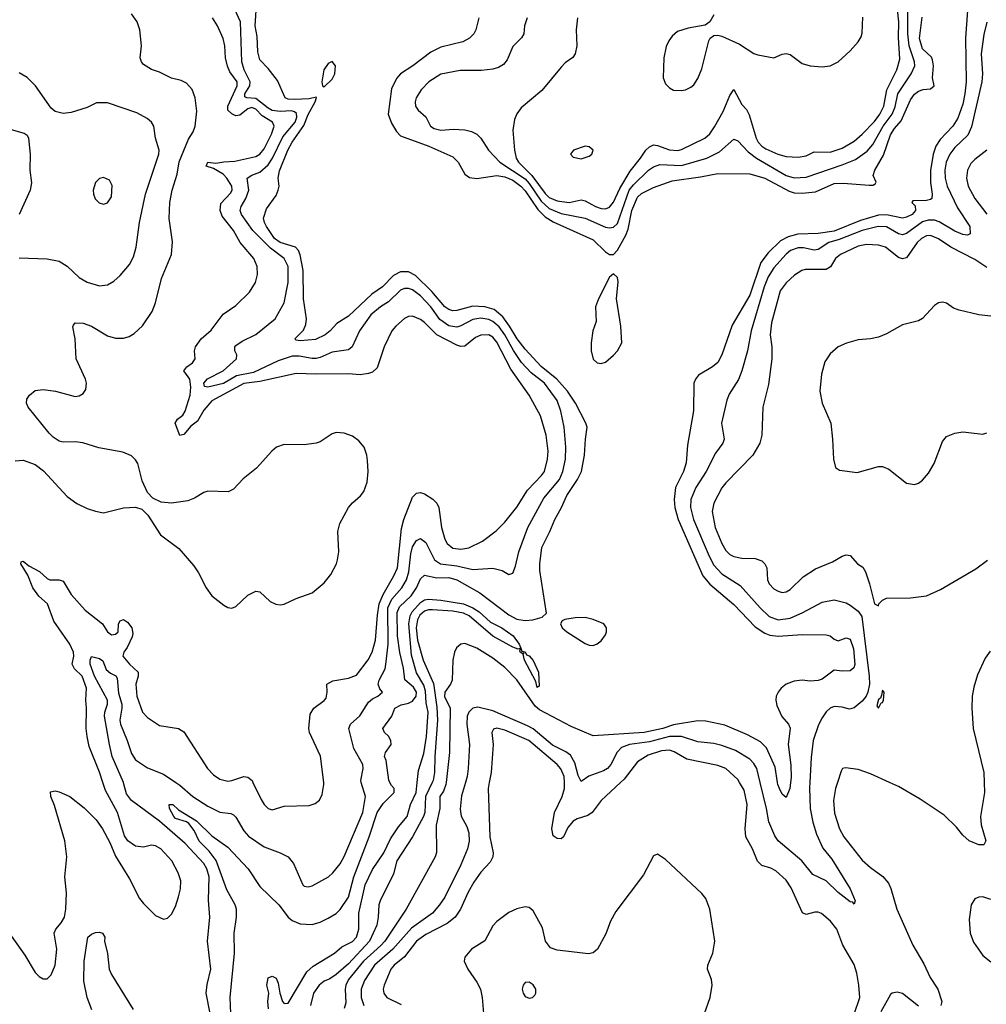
# Model space of a CAD drawing. Header units: inches. Extents: x 1173000 to 1307049, y 522583 to 678455.
# Tile 408 of 617: x 1262793 to 1267607, y 608895 to 613800. Entities that reach past the tile are written whole.
import ezdxf

# ---------------------------------------------------------------- set-up
doc = ezdxf.new("R2010")
doc.units = ezdxf.units.IN
doc.header["$MEASUREMENT"] = 0
doc.layers.add('B2660', color=7, linetype='Continuous')
doc.layers.add('B2661', color=7, linetype='Continuous')

msp = doc.modelspace()

# ---------------------------------------------------------------- linework, layer by layer
at = {"layer": 'B2660', "color": 5}
for points, elevation in [([(1262730, 609264.9), (1262819.5, 609139.5), (1262870, 609053.4), (1262890, 609033), (1262910, 609023), (1262930, 609022), (1262950, 609042), (1262970, 609091), (1262977.8, 609170), (1262964.4, 609250), (1262972.4, 609270), (1262999.3, 609300.7), (1263016.2, 609330), (1263023.7, 609370), (1263026.6, 609450), (1263018.6, 609530), (1263028, 609630), (1263018.6, 609710), (1262966.2, 609886.1), (1262948.2, 609930), (1262946.9, 609953.1), (1262970, 609958.3), (1262990, 609954.2), (1263042.6, 609930), (1263114, 609874), (1263173.9, 609813.9), (1263204.9, 609770), (1263241.3, 609701.3), (1263270, 609634), (1263340.7, 609520.7), (1263390, 609423), (1263410, 609397.1), (1263470, 609338), (1263510, 609319.3), (1263530, 609324.9), (1263550, 609344), (1263570, 609382.8), (1263584.7, 609430), (1263593.5, 609470), (1263595.4, 609510), (1263583.1, 609550), (1263550.9, 609610), (1263496.3, 609670), (1263470, 609685.1), (1263450, 609688), (1263410, 609678.3), (1263370, 609683.5), (1263331.6, 609710), (1263314.9, 609734.9), (1263279.8, 609850), (1263220.2, 609960.2), (1263207, 610000)], 880), ([(1263742.2, 608850), (1263722.5, 608950), (1263726.3, 608993.7), (1263745.4, 609070), (1263728.5, 609210), (1263739.9, 609330), (1263734, 609414), (1263737.1, 609530), (1263725.6, 609570), (1263710, 609596.7), (1263616.8, 609696.8), (1263490, 609808.3), (1263350, 609909.9), (1263324.5, 609944.5), (1263312.6, 609992.6), (1263309.5, 610000)], 860), ([(1263845.6, 608850), (1263840.7, 608930), (1263862.8, 609150), (1263861.7, 609250), (1263873.4, 609330), (1263872.3, 609370), (1263866.8, 609390), (1263824.9, 609464.9), (1263772.1, 609612.1), (1263737.5, 609657.5), (1263687.2, 609707.2), (1263661.9, 609761.9), (1263636, 609796), (1263623.9, 609803.9), (1263570, 609821.1), (1263561.1, 609830), (1263538.9, 609870), (1263537.2, 609890), (1263555.8, 609890), (1263584.7, 609864.7), (1263673.7, 609810), (1263750, 609735), (1263830, 609677.6), (1263930.9, 609570), (1263990, 609481.6), (1264084.5, 609390), (1264130, 609330.2), (1264150, 609313.2), (1264190, 609295.5), (1264250, 609293.4), (1264290, 609305), (1264330, 609323.8), (1264370, 609347.8), (1264390, 609367.5), (1264430, 609429.3), (1264457.7, 609530), (1264533.4, 609730), (1264573.2, 609850), (1264603.9, 609896.1), (1264658.4, 609950), (1264657.8, 609970), (1264644.8, 609984.8), (1264637.3, 610000)], 840), ([(1263571.4, 610000), (1263590, 609987.2), (1263656.3, 609930), (1263730, 609882.5), (1263790, 609851.8), (1263845.5, 609845.5), (1263858.3, 609838.4), (1263870, 609827.7), (1263910, 609759.6), (1263932.2, 609732.2), (1264010, 609679.7), (1264090.6, 609650), (1264130, 609630.3), (1264156.1, 609596.1), (1264204, 609490), (1264210, 609484), (1264230, 609480.2), (1264250, 609485), (1264331.1, 609530), (1264353.3, 609550), (1264390, 609595.6), (1264410, 609631.7), (1264502.7, 609850), (1264515.2, 609930), (1264494.5, 610000)], 860), ([(1263955, 610000), (1263995.4, 609915.4), (1264010, 609890.4), (1264030, 609870.3), (1264050, 609864.6), (1264110, 609881.5), (1264234.6, 609885.4), (1264264.9, 609895.1), (1264287, 609913), (1264300.4, 609939.6), (1264308.6, 609990), (1264307.4, 610000)], 880), ([(1264033.1, 608873.1), (1264029, 608910), (1264034.7, 608950), (1264023.5, 608990), (1264030, 609026.8), (1264050, 609034.8), (1264070, 609024.9), (1264081.2, 609001.2), (1264088, 608950), (1264101.8, 608910), (1264110, 608899.6), (1264130, 608901.1), (1264223.3, 609056.7), (1264255.5, 609084.5), (1264361.3, 609150), (1264398, 609182), (1264450, 609207.7), (1264471.3, 609230), (1264481.5, 609270), (1264482.1, 609350), (1264513.2, 609490), (1264550, 609566.7), (1264607, 609650), (1264639.7, 609720.3), (1264680.3, 609779.7), (1264722.2, 609830), (1264740.2, 609890), (1264767.9, 609950), (1264773.1, 610000)], 820), ([(1264847, 610000), (1264813.7, 609930), (1264810.8, 609850), (1264804.2, 609830), (1264750.4, 609729.6), (1264670.9, 609610), (1264654.5, 609545.5), (1264588.5, 609410), (1264581.8, 609390), (1264578.7, 609330), (1264571.5, 609290), (1264535.8, 609210), (1264430, 609097.7), (1264370, 609044.4), (1264337.2, 609022.8), (1264310, 609011.3), (1264284.7, 608990), (1264256.5, 608950), (1264242.2, 608890)], 820), ([(1264917.2, 610000), (1264916, 609990), (1264903.2, 609956.8), (1264885.4, 609930), (1264885.5, 609870), (1264867.2, 609787.2), (1264868.4, 609651.6), (1264862.6, 609630), (1264717.9, 609370), (1264611.5, 609210), (1264592.5, 609187.5), (1264506.3, 609110), (1264430, 609018.5), (1264417.7, 608990), (1264414.6, 608970), (1264417, 608903), (1264410, 608874)], 840), ([(1265012.8, 610000), (1264994.1, 609934.1), (1264987.3, 609867.3), (1264991.9, 609831.9), (1265020.6, 609780.6), (1265030.1, 609750.1), (1265031.4, 609708.6), (1265023.2, 609670), (1264990, 609589.8), (1264910, 609429.8), (1264884.6, 609390), (1264848.5, 609350), (1264745.3, 609274.7), (1264650.9, 609170), (1264560.1, 609090), (1264510, 609014.6), (1264493.9, 608970), (1264494.4, 608930), (1264507.3, 608890)], 860), ([(1265131.4, 610000), (1265125.8, 609970), (1265134.6, 609730), (1265151.7, 609650), (1265149.5, 609630), (1265136, 609604), (1265090, 609552.9), (1265055.6, 609504.4), (1265026.1, 609453.9), (1264989.1, 609370), (1264962.5, 609330), (1264922.5, 609297.5), (1264816.8, 609243.2), (1264770, 609209.4), (1264710, 609131.6), (1264658.5, 609090), (1264641.3, 609070), (1264607.8, 608990), (1264603.8, 608970), (1264606.2, 608950), (1264621.7, 608930), (1264693.9, 608893.9)], 880), ([(1265785.9, 610000), (1265689.2, 609910.8), (1265645.2, 609850), (1265623.6, 609836.4), (1265570, 609819.5), (1265550, 609808.3), (1265523.9, 609776.1), (1265501, 609730), (1265490, 609720.2), (1265470, 609720.8), (1265450, 609734), (1265443.4, 609770), (1265457, 609850), (1265494.6, 609930), (1265507.1, 609970), (1265505.9, 610000)], 880), ([(1266950, 608846), (1266977.1, 608930), (1266972.9, 608990), (1266962.2, 609050), (1266950, 609093.6), (1266892.3, 609190), (1266862.7, 609270), (1266832.2, 609310), (1266787.3, 609347.3), (1266770, 609354.5), (1266753.9, 609353.9), (1266710, 609343.1), (1266691.7, 609351.7), (1266635.2, 609475.2), (1266610, 609513.3), (1266560, 609560), (1266533.8, 609573.8), (1266490, 609587.4), (1266467.9, 609607.9), (1266442.3, 609670), (1266409.2, 609730), (1266406, 609770), (1266415.7, 609890), (1266402.2, 609962.2), (1266378.8, 610000)], 880), ([(1266728.4, 610000), (1266726.9, 609973.1), (1266730.9, 609870), (1266743.4, 609803.4), (1266762.1, 609742.1), (1266793.9, 609673.9), (1266838.2, 609618.2), (1266929.1, 609470), (1266954.6, 609410), (1266950, 609394), (1266943.3, 609403.3), (1266930, 609405.1), (1266870, 609453), (1266810.7, 609510.7), (1266742.7, 609542.7), (1266689.1, 609610), (1266570.3, 609710.3), (1266554.7, 609734.7), (1266524, 609804), (1266512.6, 609870), (1266481, 610000)], 860), ([(1266632.2, 610000), (1266628.8, 609970), (1266610, 609926), (1266590, 609941.6), (1266576.8, 609970), (1266569.9, 609989.9), (1266568.3, 610000)], 840), ([(1266865.6, 610000), (1266855.8, 609970), (1266846.4, 609910), (1266851.8, 609848.2), (1266876.5, 609770), (1266897.2, 609730), (1266990, 609613.6), (1267030, 609576.5), (1267092.7, 609532.7), (1267119.5, 609499.5), (1267131.9, 609471.9), (1267161.3, 609370), (1267242, 609190), (1267296.6, 609096.6), (1267328, 609028.1), (1267366.2, 608970), (1267386, 608910), (1267381.7, 608890)], 880), ([(1267596.4, 610000), (1267597.7, 609950), (1267578.5, 609830), (1267581.5, 609790), (1267605.5, 609710), (1267595.5, 609690), (1267570, 609689.9), (1267522, 609710), (1267490, 609737.4), (1267458.5, 609778.5), (1267398.1, 609838.1), (1267277.3, 609917.3), (1267170, 609979.8), (1267125.6, 610000)], 880), ([(1266204.1, 608850), (1266231.7, 608930), (1266242, 608990), (1266239.3, 609019.3), (1266219.5, 609070), (1266220.7, 609090), (1266245.1, 609150), (1266255.6, 609210), (1266229.7, 609370), (1266210, 609422.7), (1266190, 609446.6), (1266010, 609617.2), (1265970, 609644), (1265950, 609635.3), (1265899.5, 609540.5), (1265762.8, 609357.3), (1265735.8, 609310), (1265713.3, 609246.7), (1265670.3, 609170), (1265650, 609151.2), (1265626.5, 609146.5), (1265470, 609164.8), (1265437.3, 609177.3), (1265412.8, 609210), (1265396.5, 609276.5), (1265350, 609361.6), (1265330, 609377.7), (1265310, 609380.9), (1265270, 609370.7), (1265230, 609352.2), (1265170, 609308.1), (1265150, 609285.8), (1265110, 609212.1), (1265043.2, 609170), (1265010.3, 609130), (1265006.7, 609110), (1265024.6, 609070), (1265070, 609005.3), (1265088.4, 608970), (1265096.8, 608930), (1265102.6, 608850)], 920), ([(1267630, 609418.2), (1267590, 609430.8), (1267570, 609429.7), (1267550, 609420.5), (1267531.7, 609390), (1267522.7, 609317.3), (1267527.6, 609250), (1267544.2, 609204.2), (1267590, 609137.6), (1267630, 609107.6)], 920), ([(1263152.1, 608867.9), (1263129.9, 608929.9), (1263112.6, 609010), (1263114.6, 609110), (1263132.9, 609230), (1263150, 609244.6), (1263170, 609252.3), (1263190, 609254.6), (1263204.9, 609250), (1263216.4, 609230), (1263215, 609210), (1263230.9, 609149.1), (1263239.4, 609070), (1263250, 609044.6), (1263359.1, 608870)], 860), ([(1267270, 608886), (1267190, 608948.9), (1267164.3, 608955.7), (1267139.3, 608950), (1267130, 608943.5), (1267082.5, 608857.5)], 880)]:
    msp.add_lwpolyline(points, dxfattribs=dict(at, elevation=elevation))
at = {"layer": 'B2660', "color": 5, "elevation": 940}
msp.add_lwpolyline([(1265330, 609005.2), (1265310, 609004), (1265300.7, 608990), (1265296.3, 608970), (1265300.5, 608950), (1265310, 608934.8), (1265330, 608925.5), (1265348, 608930), (1265358.6, 608941.4), (1265364, 608950), (1265364, 608970), (1265350, 608992.7)], close=True, dxfattribs=at)
at = {"layer": 'B2661', "color": 5}
for points, elevation in [([(1265320.7, 613810), (1265308.1, 613770), (1265304, 613730), (1265291.7, 613710), (1265250, 613666), (1265220.8, 613599.2), (1265203.3, 613576.7), (1265178.3, 613561.7), (1265150, 613553.6), (1265093.1, 613546.9), (1264986.3, 613546.3), (1264890, 613528.5), (1264831.1, 613490), (1264793.5, 613450), (1264767.5, 613410), (1264762.8, 613390), (1264764.7, 613370), (1264778.3, 613350), (1264815.8, 613315.8), (1264839.7, 613270), (1264857.7, 613257.7), (1264890, 613249.5), (1264954.2, 613254.2), (1265010, 613252), (1265043.5, 613243.5), (1265070, 613229), (1265089.4, 613209.4), (1265128.1, 613150), (1265185, 613090), (1265310, 613006.4), (1265330, 612984.3), (1265390, 612896), (1265430, 612859), (1265490, 612834.2), (1265610, 612811.6), (1265710, 612767), (1265730, 612762.5), (1265750, 612766.9), (1265770, 612784.7), (1265828.9, 612950), (1265850, 612977.1), (1265924.7, 613050), (1265950, 613066.2), (1265981.6, 613078.4), (1266090, 613073.4), (1266215.6, 613110), (1266277.9, 613142.1), (1266350, 613204.2), (1266370, 613196), (1266421.6, 613141.6), (1266463.1, 613110), (1266610, 613023.8), (1266650, 613011.7), (1266710, 613016.2), (1266890, 613077.1), (1266955.8, 613104.2), (1267014.9, 613145.1), (1267042.4, 613177.6), (1267093.2, 613270), (1267138, 613330), (1267153.7, 613366.3), (1267167, 613430), (1267233.2, 613530), (1267250.8, 613570), (1267249.9, 613590.1), (1267223.9, 613670), (1267215.8, 613730), (1267217.2, 613930)], 860), ([(1264637.3, 610000), (1264631.6, 610011.6), (1264618, 610110), (1264610.8, 610130), (1264615.5, 610150), (1264644, 610190), (1264641.7, 610210), (1264630, 610230.9), (1264610.9, 610250), (1264602.4, 610270), (1264647.3, 610330), (1264661, 610370), (1264693.3, 610386.8), (1264730, 610395.5), (1264750, 610405.1), (1264768, 610430), (1264769, 610450), (1264754.3, 610474.3), (1264710.8, 610510.8), (1264704.5, 610570), (1264687.2, 610647.2), (1264675.3, 610730), (1264673.3, 610846.7), (1264684.6, 610875.4), (1264742.8, 610930), (1264769.9, 610970), (1264790, 611014.5), (1264810, 611033), (1264870, 611019.9), (1264930, 611021), (1264970, 611009.2), (1265085.5, 610945.5), (1265230, 610835.3), (1265270, 610814), (1265310, 610807.5), (1265349.3, 610810.7), (1265395.5, 610824.5), (1265417.1, 610842.9), (1265383.6, 611056.4), (1265383.2, 611090), (1265393, 611170), (1265433.6, 611250), (1265458, 611310), (1265492.5, 611370), (1265517.9, 611430), (1265571, 611510), (1265590.9, 611550), (1265606.7, 611630), (1265610.5, 611710), (1265618.9, 611770), (1265613.7, 611790), (1265560.6, 611890), (1265521.2, 611950), (1265468.2, 612010), (1265390, 612072.8), (1265310, 612158.3), (1265270.6, 612210), (1265233.4, 612273.4), (1265199.6, 612319.6), (1265155.7, 612355.7), (1265110, 612369.7), (1265050, 612372.7), (1264970, 612350.8), (1264950, 612349.9), (1264930, 612355.6), (1264910, 612369.9), (1264846.1, 612446.1), (1264765.2, 612525.2), (1264730, 612543.3), (1264690, 612544.4), (1264654.9, 612525.1), (1264600.3, 612470), (1264546.9, 612433.1), (1264430, 612323.4), (1264373.5, 612286.5), (1264340.3, 612250), (1264314.6, 612230), (1264267.2, 612207.2), (1264190, 612201), (1264170, 612203.6), (1264162.9, 612210), (1264206, 612254), (1264218, 612282), (1264222.2, 612310), (1264207.5, 612410), (1264205.5, 612550), (1264189.4, 612629.4), (1264181.7, 612650), (1264166.9, 612666.9), (1264090.8, 612690), (1264062.8, 612710), (1264021.9, 612770), (1264011.8, 612790), (1264008.1, 612811.9), (1264022.9, 612857.1), (1264070, 612924), (1264080.5, 612950), (1264085.6, 612970), (1264080.5, 613010), (1264086.4, 613046.4), (1264129.2, 613150), (1264150, 613190.1), (1264207.7, 613272.3), (1264230, 613327.3), (1264265.6, 613390), (1264272.1, 613412.1), (1264270, 613414.5), (1264234.9, 613405.1), (1264162, 613402), (1264130, 613404.4), (1264115.8, 613410), (1264076.8, 613496.8), (1264030, 613557), (1263990, 613599.5), (1263979.8, 613639.8), (1263975.6, 613715.6), (1263966.5, 613770), (1263972.6, 613870)], 840), ([(1262770, 611603), (1262810, 611606.4), (1262870, 611584.6), (1262912.4, 611552.4), (1263030, 611424.9), (1263078, 611390), (1263130, 611365.2), (1263170, 611351.4), (1263210, 611344), (1263310, 611368.8), (1263370, 611372.2), (1263401.7, 611361.7), (1263431.9, 611331.9), (1263493.7, 611233.7), (1263585.2, 611165.2), (1263660.3, 611080.2), (1263684, 611044), (1263721.3, 610970), (1263750.4, 610930), (1263810, 610883.7), (1263830, 610872.7), (1263850, 610868.4), (1263870, 610877.3), (1263930, 610934), (1263970, 610953.4), (1263990, 610950.6), (1264041.2, 610901.2), (1264068.8, 610888.8), (1264090, 610885.3), (1264110, 610888.7), (1264170, 610916.5), (1264250, 610944.2), (1264310, 610995.3), (1264343.3, 611036.7), (1264371, 611090), (1264376.8, 611110), (1264382, 611150), (1264377.6, 611250), (1264387.6, 611290), (1264431.1, 611370), (1264450, 611392.9), (1264490, 611427.6), (1264506.8, 611450), (1264524.3, 611495.7), (1264528.7, 611550), (1264524.8, 611604.8), (1264521.7, 611630), (1264508.2, 611670), (1264482.3, 611702.3), (1264450, 611724.8), (1264410, 611740.4), (1264370, 611744.4), (1264350, 611736.4), (1264290, 611697.2), (1264270, 611689.8), (1264210, 611682.2), (1264110, 611684.5), (1264072.7, 611670), (1264049.4, 611650.6), (1263973.4, 611566.6), (1263907, 611513), (1263858.2, 611461.8), (1263832.2, 611447.8), (1263730, 611450.9), (1263710, 611444.8), (1263663, 611417), (1263630, 611403.5), (1263550, 611392.4), (1263497.1, 611397.1), (1263456.6, 611416.6), (1263430, 611445.2), (1263402.7, 611502.7), (1263380.9, 611590), (1263370, 611607.8), (1263350, 611626.9), (1263306.2, 611646.2), (1263186.9, 611666.9), (1263107.6, 611692.4), (1263070, 611697.3), (1263010, 611694.8), (1262990, 611701.1), (1262960.3, 611720.3), (1262939.8, 611739.8), (1262836.2, 611870), (1262827, 611890), (1262829.5, 611910), (1262842.7, 611930), (1262870, 611952.4), (1262910, 611957), (1262972, 611950), (1263070, 611923.7), (1263090, 611926.4), (1263110, 611938), (1263122.8, 611957.2), (1263126, 611990), (1263121, 612010), (1263073.7, 612110), (1263068.8, 612210), (1263058.3, 612270), (1263061.6, 612278.4), (1263070, 612290.3), (1263110, 612289), (1263150, 612273.4), (1263230, 612225.4), (1263270, 612214.3), (1263310, 612213.8), (1263337.7, 612222.3), (1263362.8, 612237.2), (1263404.5, 612275.5), (1263453.2, 612346.8), (1263469, 612390), (1263500.2, 612510), (1263549, 612630), (1263553.8, 612693.8), (1263537, 612810), (1263540.2, 612890), (1263552.5, 612950), (1263577.1, 613030), (1263587.4, 613092.6), (1263634.7, 613205.3), (1263657.9, 613242.1), (1263666.8, 613270), (1263675, 613345), (1263667, 613410), (1263652, 613452), (1263624.1, 613484.1), (1263597.1, 613497.1), (1263550, 613508.8), (1263490, 613538), (1263450, 613551.1), (1263410, 613576.2), (1263399.7, 613590), (1263393, 613610), (1263399.2, 613670), (1263391.9, 613750), (1263378, 613790), (1263350, 613829.6)], 920), ([(1264494.5, 610000), (1264491.5, 610010), (1264504.2, 610070), (1264502.4, 610090), (1264457.7, 610170), (1264432.5, 610270), (1264441, 610290), (1264487.4, 610332.6), (1264530, 610400.6), (1264550, 610417.6), (1264577.6, 610430), (1264599.7, 610450), (1264586.6, 610466.6), (1264578.2, 610490), (1264583.9, 610510), (1264612.9, 610567.1), (1264619.2, 610600.8), (1264627.9, 610690), (1264626.7, 610870), (1264646.2, 610913.9), (1264696.4, 610970), (1264718.9, 611010), (1264731.4, 611050), (1264740.9, 611139.1), (1264750, 611173.8), (1264770, 611205.6), (1264790, 611215.6), (1264815.3, 611195.3), (1264859.1, 611110), (1264888.9, 611088.9), (1264970, 611079.9), (1265050, 611060.9), (1265150, 611068.4), (1265196, 611056), (1265230, 611036.3), (1265250, 611042.8), (1265262.5, 611077.5), (1265278.7, 611150), (1265323.2, 611270), (1265403.1, 611416.9), (1265482.4, 611510), (1265499.1, 611550), (1265512.1, 611610), (1265513.7, 611670), (1265504.9, 611770), (1265489, 611850), (1265470, 611902.2), (1265407.3, 611990), (1265341.4, 612041.4), (1265293.1, 612093.1), (1265252.1, 612152.1), (1265209.2, 612230), (1265180.7, 612270), (1265150, 612296.6), (1265130, 612306.7), (1265090, 612313.6), (1265050, 612307.3), (1264990, 612274.3), (1264970, 612267.9), (1264930, 612275.4), (1264885.7, 612305.7), (1264840.3, 612370), (1264790, 612424), (1264750, 612453.6), (1264730, 612460.9), (1264710, 612460.2), (1264690, 612452.3), (1264630, 612395.2), (1264590.1, 612369.9), (1264542.4, 612330), (1264485, 612250), (1264449.6, 612170.4), (1264430, 612155.2), (1264350, 612143.7), (1264290, 612117), (1264270, 612112.4), (1264250, 612112), (1264184.4, 612124.4), (1264150, 612123.2), (1264080.1, 612099.9), (1263956.9, 612043.1), (1263873.5, 612026.5), (1263808.1, 611988.1), (1263729.9, 611969.9), (1263713, 611973), (1263710.8, 611990), (1263729, 612011), (1263806.4, 612050), (1263873.1, 612110), (1263874, 612130), (1263865.3, 612150), (1263864.1, 612170), (1263870, 612176.9), (1263901.3, 612198.7), (1263970, 612231), (1264066, 612310), (1264110.8, 612390), (1264130, 612491.3), (1264130.4, 612570), (1264111.1, 612610), (1264041.7, 612661.7), (1263955, 612750), (1263898.3, 612830), (1263891.2, 612850), (1263896, 612870), (1263919.5, 612910), (1263934.1, 612950), (1263926, 613010), (1263950, 613025), (1263990, 613039.9), (1264030, 613077), (1264051.5, 613110), (1264104.2, 613215.7), (1264165.5, 613290), (1264174, 613314), (1264172.5, 613332.5), (1264161.6, 613341.6), (1264146.3, 613346.3), (1264090, 613342.7), (1264050, 613347.3), (1264030, 613358.4), (1263970, 613407.2), (1263925.2, 613410), (1263915.1, 613415.1), (1263914.7, 613430), (1263939.7, 613470), (1263940.5, 613490), (1263911.9, 613550), (1263899.8, 613590), (1263892.9, 613790), (1263864.7, 613850)], 860), ([(1265571.3, 613810), (1265564.9, 613750), (1265568.5, 613670), (1265560.4, 613630), (1265548.7, 613611.3), (1265510, 613584.5), (1265490, 613562.9), (1265393.5, 613446.5), (1265290, 613361.7), (1265268.8, 613331.2), (1265257.4, 613302.6), (1265250.1, 613250), (1265257.4, 613150), (1265266.5, 613110), (1265276.9, 613090), (1265343.7, 613023.7), (1265410, 612933.9), (1265430, 612914.8), (1265470, 612897.8), (1265530, 612889.4), (1265590, 612901.8), (1265610, 612897.9), (1265660.2, 612870), (1265690, 612859.9), (1265710, 612858.2), (1265730, 612865.9), (1265750, 612890.9), (1265781.5, 612958.5), (1265834, 613046), (1265885.6, 613110), (1265911.3, 613150), (1265930, 613166.9), (1265950, 613176.2), (1265970, 613174), (1266030, 613152), (1266071.4, 613148.6), (1266090, 613153), (1266206, 613210), (1266230, 613231.8), (1266254.5, 613265.5), (1266297.2, 613342.8), (1266330, 613421.6), (1266350, 613451.7), (1266390, 613376.9), (1266412.3, 613352.3), (1266426, 613326), (1266460.8, 613210), (1266471.7, 613190), (1266490, 613170.1), (1266510, 613156.8), (1266569.2, 613130), (1266610, 613118.3), (1266670, 613115.1), (1266710, 613121.9), (1266750, 613141), (1266830, 613140.8), (1266890, 613159.6), (1266950, 613195.1), (1266990, 613229.6), (1267050, 613292.3), (1267077.1, 613330), (1267096.9, 613370), (1267112.3, 613450), (1267161.8, 613550), (1267177, 613603), (1267170.7, 613710.7), (1267171.6, 613790), (1267164.6, 613850)], 880), ([(1266250, 613823.7), (1266230.3, 613789.8), (1266207.3, 613772.7), (1266122, 613758), (1266070, 613740.4), (1266042.3, 613717.7), (1266025.5, 613694.5), (1266013, 613667), (1266000.6, 613610), (1265998.6, 613510), (1266010, 613480.4), (1266030, 613460.2), (1266050, 613449.2), (1266090, 613447.2), (1266110, 613451.3), (1266135.9, 613464.1), (1266150, 613476), (1266170, 613507), (1266190, 613555.5), (1266225.6, 613694.4), (1266232.5, 613707.5), (1266250, 613721.7), (1266270, 613722.8), (1266290, 613717.8), (1266377.8, 613677.8), (1266450, 613632.2), (1266470, 613625), (1266550, 613610.3), (1266590, 613627.7), (1266611.1, 613631.1), (1266630, 613626.3), (1266690, 613581.1), (1266730, 613570.3), (1266790, 613565.3), (1266830, 613570.3), (1266870, 613590.3), (1266930, 613644.6), (1266970, 613688.9), (1266985, 613715.1), (1266990, 613732), (1266993.1, 613813.1)], 920), ([(1267514, 613846), (1267503.6, 613710), (1267507.8, 613490), (1267501.3, 613430), (1267490, 613378.7), (1267466, 613310), (1267441.3, 613270), (1267377.3, 613202.7), (1267356.9, 613170), (1267342.1, 613130), (1267329.1, 613049.1), (1267329.6, 612989.6), (1267338.5, 612930), (1267335.5, 612910), (1267330, 612904.5), (1267310, 612899.8), (1267241.7, 612898.3), (1267236.3, 612890), (1267252.9, 612872.9), (1267254.7, 612850), (1267238.4, 612830), (1267210, 612816.1), (1267190, 612811.8), (1267110, 612828.4), (1267070, 612825.5), (1266980.3, 612799.7), (1266850, 612746.4), (1266770, 612734.5), (1266668, 612732), (1266620.9, 612719.1), (1266582.2, 612697.8), (1266521, 612639), (1266484, 612590), (1266430, 612428.2), (1266342.4, 612277.6), (1266290.2, 612130.2), (1266270, 612092.6), (1266243.1, 612070), (1266174.7, 612030), (1266158.4, 612010), (1266150.1, 611990), (1266148.5, 611851.5), (1266119.1, 611680.9), (1266112.4, 611592.4), (1266098.6, 611550), (1266059.9, 611470), (1266052.3, 611410), (1266056.3, 611370), (1266072.5, 611310), (1266196.3, 611030), (1266230, 610987.5), (1266350, 610887.3), (1266455.7, 610775.7), (1266503.6, 610743.6), (1266530, 610734.4), (1266570, 610729.2), (1266690, 610737.5), (1266810, 610735.4), (1266830.2, 610730.2), (1266850, 610714), (1266870, 610705.5), (1266910, 610721.1), (1266930, 610713.4), (1266945.6, 610665.6), (1266952.7, 610587.3), (1266948.2, 610571.8), (1266930, 610556.9), (1266890, 610555.1), (1266850, 610559.6), (1266790, 610515.4), (1266770, 610507.8), (1266730, 610504.7), (1266690, 610509.6), (1266650, 610504.7), (1266610, 610489.6), (1266585.5, 610470), (1266570.4, 610450), (1266561.6, 610430), (1266559.3, 610410), (1266563.4, 610383.4), (1266588.5, 610328.5), (1266622.8, 610290), (1266630.3, 610270.3), (1266620.9, 610190), (1266634.1, 610085.9), (1266635, 610024.9), (1266632.2, 610000)], 840), ([(1264307.4, 610000), (1264291.3, 610131.3), (1264237.3, 610250), (1264234, 610270), (1264240, 610340), (1264258, 610370), (1264310, 610408.9), (1264319.1, 610420.9), (1264325.3, 610450), (1264323.1, 610490), (1264352.9, 610507.1), (1264430, 610519.6), (1264470, 610535.3), (1264528.6, 610611.4), (1264549, 610650), (1264565.9, 610710), (1264574.5, 610834.5), (1264583.3, 610890), (1264602.7, 610937.3), (1264657.2, 611030), (1264675.2, 611070), (1264694.3, 611265.7), (1264706.4, 611310), (1264750, 611421.3), (1264770, 611440.9), (1264790, 611444.4), (1264810, 611438.2), (1264851.2, 611411.2), (1264870, 611391.4), (1264880.9, 611370), (1264893.2, 611270), (1264910, 611212.2), (1264922.3, 611190), (1264950, 611167.5), (1264990, 611162.8), (1265030, 611168.9), (1265097.5, 611202.5), (1265166.5, 611253.5), (1265210, 611297.8), (1265270, 611372), (1265322.8, 611457.2), (1265392.5, 611530), (1265406.2, 611550), (1265422.1, 611610), (1265424.9, 611650), (1265415.8, 611730), (1265386.7, 611826.7), (1265329.9, 611930), (1265238.6, 612058.6), (1265170, 612193.4), (1265150, 612218.8), (1265130, 612229.3), (1265090, 612228.6), (1265063.5, 612216.5), (1265010, 612174.1), (1264990, 612172.3), (1264970, 612178), (1264870, 612229.9), (1264810, 612291.7), (1264790, 612306.2), (1264750, 612322.7), (1264730, 612321.8), (1264710, 612312.2), (1264666.1, 612273.9), (1264646.8, 612250), (1264609, 612171), (1264573.6, 612066.4), (1264550, 612044.8), (1264530, 612037.2), (1264488.7, 612031.3), (1264430, 612036.5), (1264270, 612034.3), (1264170, 612037.8), (1263990, 611998.1), (1263910, 611988.4), (1263750, 611900.8), (1263710, 611854.6), (1263679.3, 611800.6), (1263645.4, 611774.6), (1263610, 611733.2), (1263590, 611728.5), (1263566.8, 611790), (1263579.6, 611810), (1263605.4, 611830), (1263617.5, 611850), (1263642.1, 611930), (1263645.8, 611970), (1263640.6, 612010), (1263611.4, 612050), (1263625, 612070), (1263653.8, 612090), (1263666.8, 612110), (1263663.6, 612150), (1263668.1, 612170), (1263696.8, 612210), (1263746, 612254), (1263806.2, 612333.8), (1263870, 612376.5), (1263937.3, 612442.7), (1263967.1, 612490), (1263978.4, 612530), (1263976.7, 612570), (1263959.5, 612610), (1263890.5, 612690.5), (1263858.2, 612750), (1263801.6, 612821.6), (1263790.9, 612850), (1263795.3, 612884.7), (1263843.5, 612936.5), (1263851.1, 612950), (1263849.9, 612970), (1263825.6, 613010), (1263806, 613030), (1263758, 613058), (1263722.2, 613070), (1263730, 613090.4), (1263770, 613084.7), (1263810, 613092.3), (1263865.3, 613094.7), (1263970, 613118.1), (1263990, 613130.9), (1264010, 613157.4), (1264047.6, 613230), (1264061.1, 613270), (1264051.6, 613290), (1264000.2, 613320.2), (1263970, 613354.3), (1263950, 613363.2), (1263930, 613356.5), (1263890, 613324.9), (1263870, 613320.2), (1263850, 613330.3), (1263830.6, 613350), (1263829.6, 613370), (1263877, 613470), (1263877, 613490), (1263840.6, 613540.6), (1263828, 613568), (1263817.8, 613610), (1263814.1, 613670), (1263806.5, 613706.5), (1263778.2, 613770), (1263753.7, 613810)], 880), ([(1265079.5, 613810), (1265064.9, 613750), (1265055.8, 613730), (1265032.8, 613707.2), (1265001, 613690), (1264890, 613663.2), (1264841.4, 613638.6), (1264751.2, 613570), (1264689.2, 613530.8), (1264670, 613507.8), (1264644.8, 613455.2), (1264629, 613330), (1264644.6, 613284.6), (1264670, 613242.4), (1264690, 613220.9), (1264830.4, 613170.4), (1264950, 613116.8), (1264977.4, 613090), (1265010.1, 613030.1), (1265033.2, 613013.1), (1265070, 613008.1), (1265170, 613023.1), (1265210, 613016.6), (1265250, 613000.2), (1265289.7, 612970), (1265310, 612948.2), (1265374.5, 612854.5), (1265410, 612818.4), (1265450, 612793.4), (1265650, 612703.9), (1265710, 612643.5), (1265730, 612630.2), (1265750, 612630.2), (1265770, 612651.1), (1265812.7, 612727.3), (1265823.6, 612756.4), (1265841.2, 612850), (1265870, 612916.6), (1265890, 612933.9), (1265950, 612964.2), (1266042.2, 612997.8), (1266183.2, 613016.8), (1266270, 613033.5), (1266430, 613031.8), (1266503.7, 613010), (1266625.5, 612945.5), (1266650, 612938.2), (1266690, 612935), (1266757.1, 612942.9), (1266850, 612984.5), (1266893.8, 612986.2), (1267024.1, 612975.9), (1267043.9, 612976.1), (1267056.4, 612983.6), (1267059.6, 612990), (1267044.5, 613024.5), (1267052.5, 613050), (1267095.6, 613124.4), (1267130, 613226), (1267150, 613257.6), (1267183.6, 613296.4), (1267230, 613400.2), (1267250, 613429.1), (1267270, 613444.1), (1267292.6, 613452.6), (1267330, 613455.8), (1267347.3, 613470), (1267339.5, 613510), (1267344.3, 613570), (1267340, 613600), (1267334, 613614), (1267290, 613655.5), (1267274.3, 613705.7), (1267288.1, 613811.9)], 840), ([(1267610, 613787.3), (1267594.4, 613725.6), (1267582.1, 613630), (1267588.8, 613530), (1267585.3, 613490), (1267533.9, 613266.1), (1267514.9, 613225.1), (1267450, 613162.7), (1267425.2, 613130), (1267407, 613090), (1267400.1, 613050), (1267402.3, 613010), (1267412.9, 612970), (1267463.4, 612863.4), (1267525, 612770), (1267526.9, 612733.1), (1267513.7, 612726.3), (1267490, 612729.3), (1267450, 612746.7), (1267372.6, 612792.6), (1267350, 612800.8), (1267318.2, 612801.8), (1267290, 612792.3), (1267210, 612735.3), (1267190, 612728.5), (1267170, 612733.8), (1267110, 612768), (1267068.4, 612770), (1266990, 612749.9), (1266875, 612705), (1266823.5, 612690), (1266770, 612655), (1266750, 612652.1), (1266696.7, 612663.3), (1266670, 612662.8), (1266632.9, 612650), (1266610, 612631.9), (1266550, 612564.5), (1266521.5, 612518.5), (1266501.2, 612470), (1266436.3, 612250), (1266418.5, 612150), (1266389.5, 612050), (1266372.5, 612007.5), (1266326.2, 611933.8), (1266315.5, 611904.5), (1266289.3, 611790), (1266301.2, 611710), (1266294.4, 611690), (1266259.5, 611640.5), (1266212.5, 611550), (1266160.1, 611470), (1266135.2, 611410), (1266134.8, 611370), (1266149.7, 611310), (1266226.9, 611126.9), (1266250, 611082.8), (1266290, 611039.3), (1266381.8, 610981.8), (1266481.1, 610870), (1266526.8, 610826.8), (1266570, 610811.2), (1266630, 610819.3), (1266693.8, 610846.2), (1266790, 610898.2), (1266850, 610910.2), (1266910, 610895.6), (1266930, 610883.8), (1266970, 610853.8), (1266987.7, 610827.7), (1267023.7, 610530), (1267025.2, 610490), (1267018, 610450), (1267009.6, 610430), (1266990, 610404.7), (1266950, 610372.6), (1266926.2, 610366.2), (1266890, 610376.1), (1266850, 610378.4), (1266829.2, 610370), (1266810, 610351.8), (1266790, 610322.7), (1266771.9, 610288.1), (1266745.8, 610210), (1266735, 610125), (1266728.4, 610000)], 860), ([(1262790, 612614), (1262930, 612608.5), (1262990, 612596.9), (1263030, 612571.8), (1263090, 612516.5), (1263130, 612492.3), (1263190, 612474.4), (1263230, 612479.6), (1263262.2, 612497.8), (1263293.9, 612526.1), (1263340, 612580), (1263360.8, 612619.2), (1263372.9, 612667.1), (1263390.7, 612790), (1263419.6, 612930), (1263485.7, 613130), (1263488.1, 613150), (1263469.8, 613210), (1263460.9, 613270), (1263449.1, 613289.1), (1263427.8, 613307.8), (1263376.1, 613336.1), (1263230, 613386), (1263174.9, 613385.1), (1263130, 613362), (1263050, 613337), (1263010, 613332.3), (1262970, 613342.7), (1262950, 613359), (1262872.3, 613470), (1262830, 613512.7), (1262790, 613535.1)], 940), ([(1262750, 613253.7), (1262815.4, 613235.4), (1262830, 613224), (1262837, 613210), (1262845.8, 613130), (1262843.1, 613050), (1262852.2, 612987.8), (1262844.9, 612950), (1262790, 612829)], 940), ([(1267609.5, 613150.5), (1267550, 613104), (1267530, 613083.1), (1267514.3, 613050), (1267508.9, 613010), (1267517.5, 612970), (1267550.9, 612910), (1267610, 612831.1)], 880), ([(1267610, 612565.9), (1267550, 612605.7), (1267430, 612666.5), (1267370, 612708.2), (1267330, 612724.5), (1267310, 612723.1), (1267284.3, 612710), (1267263.9, 612690), (1267210, 612614.4), (1267190, 612607.9), (1267170, 612615.5), (1267106, 612666), (1267070, 612677.3), (1267010, 612680.6), (1266970, 612671.7), (1266880.7, 612630), (1266856.8, 612610), (1266831.9, 612568.1), (1266810, 612556.3), (1266704.8, 612555.2), (1266688.6, 612551.4), (1266651.9, 612528.1), (1266610, 612489.8), (1266581.4, 612450), (1266536.8, 612290), (1266531.6, 612230), (1266539.8, 612170), (1266539.4, 612110), (1266523, 611983), (1266494.2, 611870), (1266490.2, 611730), (1266480.2, 611690), (1266443.9, 611630), (1266310, 611492.9), (1266290, 611467.4), (1266250, 611391.2), (1266242, 611350), (1266256.8, 611270), (1266290.8, 611190), (1266310, 611156.5), (1266330, 611136.3), (1266350, 611125.3), (1266390, 611118.4), (1266456.7, 611116.7), (1266490, 611104.7), (1266504.7, 611090), (1266514.4, 611070), (1266518, 611010), (1266525.5, 610990), (1266550, 610964.7), (1266570, 610952.6), (1266590, 610947.3), (1266610, 610950.2), (1266630, 610961.3), (1266694.7, 611025.3), (1266756.2, 611063.8), (1266840.9, 611099.1), (1266890, 611127.6), (1266910, 611133.6), (1266930, 611131.6), (1266965.3, 611090), (1266992.1, 611072.1), (1267006.2, 611050), (1267026.3, 610990), (1267050, 610890.7), (1267070, 610881), (1267072.6, 610890), (1267090, 610908.8), (1267110, 610917.8), (1267230, 610919.7), (1267309.2, 610930.8), (1267378.5, 610961.5), (1267555, 611065), (1267613, 611107)], 880), ([(1267630, 612322.5), (1267570, 612330.5), (1267472.4, 612352.4), (1267443.3, 612363.3), (1267410, 612387.8), (1267390, 612393.6), (1267370, 612389.6), (1267350, 612376.9), (1267290, 612311.9), (1267270, 612299.8), (1267190, 612279.8), (1267110, 612234.6), (1267070, 612219.3), (1267030, 612210.9), (1266970, 612206), (1266911.3, 612188.7), (1266870.2, 612169.8), (1266830, 612135.6), (1266804, 612096), (1266786.1, 612033.9), (1266778.3, 611950), (1266790.1, 611890.1), (1266832.8, 611790), (1266842, 611710), (1266845.7, 611610), (1266856.3, 611570), (1266875.6, 611555.6), (1266964.2, 611544.2), (1267070, 611574.4), (1267090, 611574.9), (1267121.3, 611561.3), (1267210, 611492), (1267250, 611484.6), (1267270, 611491.7), (1267290, 611505.7), (1267319.6, 611540.4), (1267347.1, 611590), (1267390, 611698.8), (1267410, 611723.8), (1267450, 611740.4), (1267490, 611746.4), (1267590, 611734.9), (1267610, 611742.4)], 920), ([(1263207, 610000), (1263190, 610051.3), (1263139.7, 610179.7), (1263128.7, 610228.7), (1263125, 610270), (1263126.7, 610370), (1263122.5, 610410), (1263125.8, 610470), (1263103.9, 610530), (1263066.1, 610566.1), (1263055.2, 610590), (1263062.8, 610630), (1263060.7, 610650), (1263042.1, 610690), (1262963, 610803), (1262932.2, 610890), (1262888.7, 610928.7), (1262857.9, 610970), (1262833.4, 611033.4), (1262798.2, 611090), (1262801.2, 611098.8), (1262810, 611103.2), (1262839.2, 611079.2), (1262892, 611052), (1262930, 611016.4), (1262943.6, 611010), (1262990, 611010.2), (1263010, 611002.3), (1263050, 610936.5), (1263119, 610859), (1263206, 610790), (1263231.3, 610750), (1263250, 610736), (1263270, 610739.4), (1263282.9, 610750), (1263284.5, 610790), (1263293.7, 610806.3), (1263310, 610811.8), (1263330, 610799.2), (1263351.6, 610770), (1263357, 610743), (1263353.7, 610726.3), (1263328.1, 610671.9), (1263311.3, 610650), (1263307.7, 610630), (1263339.3, 610590), (1263382.5, 610550), (1263383.1, 610530), (1263371.6, 610490), (1263376.3, 610430), (1263404.4, 610350), (1263430, 610323.7), (1263490, 610284.6), (1263584.7, 610270), (1263610, 610253), (1263728.1, 610070), (1263758.3, 610038.3), (1263790, 610017.5), (1263830, 610007), (1263850, 610009.4), (1263910, 610030.2), (1263930, 610026.9), (1263950.2, 610010), (1263955, 610000)], 880), ([(1264773.1, 610000), (1264779.3, 610060.7), (1264805.2, 610145.2), (1264818.6, 610230), (1264827.1, 610350), (1264817.5, 610397.5), (1264814.9, 610454.9), (1264805.5, 610485.5), (1264770, 610546.4), (1264744.8, 610635.2), (1264731.7, 610790), (1264738.3, 610830), (1264748.3, 610850), (1264790, 610897.2), (1264810, 610909.3), (1264830, 610912.6), (1264890, 610908.3), (1265004.4, 610890), (1265050, 610870.6), (1265082.2, 610850), (1265138.7, 610798.7), (1265194.7, 610770), (1265250.2, 610730), (1265280.3, 610690), (1265288.7, 610668.7)], 820), ([(1265288.7, 610668.7), (1265276.3, 610663.7), (1265250, 610674.5), (1265150, 610728.5), (1265031.2, 610831.2), (1265003.2, 610843.2), (1264950, 610854.4), (1264850, 610860.2), (1264830, 610859.9), (1264810, 610853.2), (1264785.9, 610834.1), (1264774.6, 610810), (1264768, 610770), (1264774.4, 610710), (1264803.2, 610610), (1264853.6, 610493.6), (1264870, 610374.8), (1264874.2, 610310), (1264860.1, 610130), (1264859.2, 610050), (1264851.7, 610010), (1264847, 610000)], 820), ([(1266568.3, 610000), (1266556.6, 610076.6), (1266512.1, 610172.1), (1266482.9, 610202.9), (1266418.3, 610238.3), (1266306, 610286), (1266210, 610306.3), (1266170, 610307.8), (1266050, 610287.2), (1265995.6, 610270), (1265904, 610250), (1265650, 610232.3), (1265539.3, 610279.3), (1265381.5, 610361.5), (1265360.9, 610380.9), (1265270, 610511.9), (1265210, 610573.8), (1265150, 610620.1), (1265070, 610669.9), (1265010, 610692.8), (1264990, 610689.8), (1264968.9, 610671.1), (1264959.3, 610650), (1264950.1, 610610), (1264947, 610510), (1264938.7, 610490), (1264910, 610449.5), (1264908.7, 610428.7), (1264937, 610370), (1264934.6, 610150), (1264917.2, 610000)], 840), ([(1263309.5, 610000), (1263254.2, 610130), (1263239.9, 610190), (1263216.1, 610330), (1263217.5, 610350), (1263231, 610390), (1263230.6, 610410), (1263165.8, 610530), (1263144.3, 610590), (1263143.5, 610610), (1263150, 610628), (1263190, 610617.2), (1263207, 610607), (1263223.5, 610563.5), (1263244.9, 610544.9), (1263272.1, 610532.1), (1263279.1, 610519.1), (1263285.1, 610445.1), (1263301.4, 610390), (1263302.7, 610370), (1263292.6, 610310), (1263295.3, 610290), (1263329.2, 610210), (1263350, 610144.4), (1263370, 610113), (1263430, 610073), (1263510, 610042.5), (1263571.4, 610000)], 860), ([(1267626.1, 610653.9), (1267601.2, 610618.8), (1267564.1, 610535.9), (1267545.4, 610474.6), (1267537.4, 610430), (1267534.6, 610370), (1267541.5, 610270), (1267595.2, 610050), (1267596.4, 610000)], 880), ([(1266481, 610000), (1266464.1, 610070), (1266450, 610094.8), (1266430, 610116.2), (1266359.1, 610159.1), (1266290, 610184.8), (1266250, 610194.1), (1266170, 610203.4), (1266089.9, 610229.9), (1266030, 610229.4), (1265930, 610202.5), (1265830, 610189), (1265790, 610174.3), (1265768.4, 610151.5), (1265737.5, 610090), (1265720.2, 610070), (1265701.5, 610058.5), (1265628.6, 610031.4), (1265590, 610005.3), (1265574.7, 610034.7), (1265557.9, 610097.9), (1265536.3, 610136.3), (1265513.7, 610153.7), (1265446.1, 610186.1), (1265350, 610266.9), (1265323.1, 610283.1), (1265150, 610356.4), (1265075.2, 610375.2), (1265049.4, 610370.6), (1265029.7, 610350.3), (1265021.6, 610330), (1265020.6, 610290), (1265033.3, 610190), (1265027.5, 610070), (1265021.4, 610030), (1265012.8, 610000)], 860), ([(1265505.9, 610000), (1265504.6, 610030), (1265488.3, 610068.3), (1265469.9, 610090), (1265329.8, 610210), (1265210, 610260.4), (1265170, 610270.4), (1265153.5, 610266.5), (1265144.7, 610250), (1265150.9, 610190), (1265140.8, 610050), (1265131.4, 610000)], 880), ([(1266378.8, 610000), (1266370, 610014.3), (1266310, 610069.1), (1266270, 610085.4), (1266115.6, 610115.6), (1266052.9, 610152.9), (1266030, 610160.8), (1265990, 610158.4), (1265923.7, 610136.3), (1265870, 610103.7), (1265803.6, 610016.4), (1265785.9, 610000)], 880), ([(1267125.6, 610000), (1267030, 610043.5), (1266970, 610065.1), (1266906.1, 610073.9), (1266890.4, 610069.7), (1266883.9, 610056.1), (1266865.6, 610000)], 880)]:
    msp.add_lwpolyline(points, dxfattribs=dict(at, elevation=elevation))
for points, elevation in [([(1264350, 613592), (1264330, 613582.3), (1264307.5, 613550), (1264297.8, 613490), (1264302, 613470), (1264310, 613466.3), (1264350, 613504), (1264362.4, 613530), (1264365.7, 613570)], 840), ([(1265610, 613169.5), (1265550.8, 613150), (1265537.3, 613130), (1265550, 613114.8), (1265590, 613107.4), (1265630, 613119.3), (1265642, 613130), (1265649.3, 613150), (1265630, 613166.6)], 920), ([(1263210, 613014), (1263190, 613009), (1263170, 612988.7), (1263159.1, 612950), (1263160.7, 612930), (1263168.3, 612908.3), (1263188.3, 612888.3), (1263210, 612880.7), (1263230, 612887.7), (1263250, 612918), (1263253.3, 612973.3), (1263241.2, 613001.2)], 960), ([(1265750, 612534.2), (1265730, 612516.8), (1265675.3, 612410), (1265661.7, 612370), (1265663.6, 612296.4), (1265648.3, 612250), (1265640.1, 612190), (1265639.9, 612150), (1265650, 612109.4), (1265670, 612090.9), (1265690, 612087.5), (1265710, 612094.7), (1265750.7, 612129.3), (1265770.8, 612150), (1265792.2, 612190), (1265787.5, 612272.5), (1265764.9, 612410), (1265774.6, 612494.6), (1265770, 612515.6)], 840), ([(1265610, 610821.7), (1265560.3, 610819.8), (1265508.5, 610811.5), (1265494.8, 610805.2), (1265486, 610790), (1265494.8, 610770), (1265518.8, 610750), (1265610, 610692.4), (1265630, 610683.7), (1265650, 610683.1), (1265670, 610690.3), (1265690, 610706.5), (1265710, 610736.3), (1265715.6, 610750), (1265716.3, 610770), (1265702.7, 610790), (1265650, 610812.3)], 840), ([(1265288.7, 610668.7), (1265294.4, 610654.4), (1265310, 610650.3), (1265316.7, 610636.7), (1265330, 610631.6), (1265350, 610608.4), (1265376.9, 610550), (1265379.8, 610480.2), (1265370, 610474), (1265364.1, 610504.1), (1265308, 610610), (1265300.7, 610639.3), (1265306, 610646), (1265298.8, 610641.2), (1265286.3, 610650), (1265283.7, 610656.3)], 820), ([(1267090, 610459.3), (1267085.6, 610434.4), (1267079.7, 610420.3), (1267070, 610413), (1267062.3, 610382.3), (1267070, 610370.8), (1267083, 610397), (1267090, 610399.3), (1267096, 610410), (1267099.3, 610450)], 880)]:
    msp.add_lwpolyline(points, close=True, dxfattribs=dict(at, elevation=elevation))

doc.saveas('drawing.dxf')
